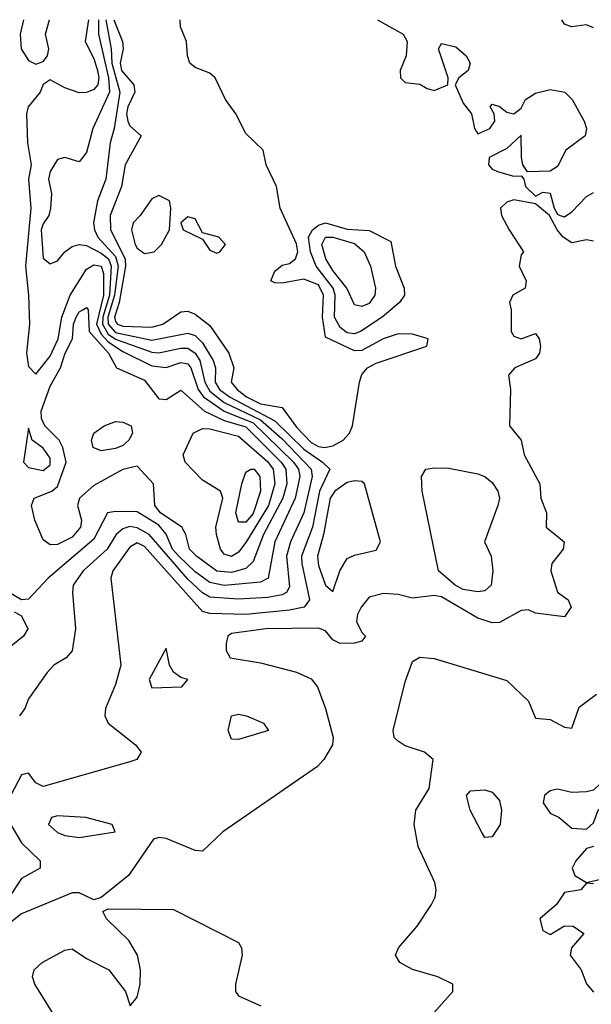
# Model space of a CAD drawing. Header units: metres. Extents: x -51132 to -49532, y -231222 to -229437.
# Tile 351 of 656: x -50881 to -50842, y -229505 to -229437. Entities that reach past the tile are written whole.
import ezdxf

# ---------------------------------------------------------------- set-up
doc = ezdxf.new("R2010")
doc.units = ezdxf.units.M
for name, color, linetype in [('CONTOUR_HALF', 8, 'Continuous'), ('CONTOUR_INDEX', 1, 'Continuous'), ('CONTOUR_INTER', 3, 'Continuous')]:
    doc.layers.add(name, color=color, linetype=linetype)

msp = doc.modelspace()

# ---------------------------------------------------------------- linework, layer by layer
at = {"layer": 'CONTOUR_HALF'}
for points, elevation in [([(-50875.76, -229436.759), (-50875.764, -229437.759), (-50875.071, -229440.759), (-50874.998, -229441.759), (-50876.141, -229444.259), (-50876.58, -229445.906), (-50877.08, -229446.55), (-50878.08, -229446.254), (-50878.58, -229446.404), (-50879.08, -229447.23), (-50879.196, -229447.759), (-50878.996, -229448.759), (-50879.057, -229449.759), (-50879.184, -229450.259), (-50879.58, -229450.833), (-50879.707, -229451.259), (-50879.58, -229453.213), (-50879.08, -229453.602), (-50878.58, -229453.39), (-50878.072, -229452.759), (-50877.58, -229452.391), (-50877.08, -229452.265), (-50876.58, -229452.338), (-50875.58, -229452.853), (-50875.073, -229453.259), (-50874.876, -229453.759), (-50874.987, -229455.759), (-50875.447, -229457.259), (-50875.479, -229457.759), (-50875.08, -229458.439), (-50874.58, -229458.781), (-50872.08, -229459.68), (-50871.58, -229459.719), (-50870.08, -229459.403), (-50869.58, -229459.409), (-50869.08, -229459.747), (-50868.758, -229460.259), (-50868.408, -229461.759), (-50868.08, -229462.377), (-50867.08, -229463.16), (-50864.58, -229464.357), (-50863.08, -229465.661), (-50861.066, -229467.759), (-50861.008, -229468.259), (-50861.589, -229470.759), (-50862.507, -229472.759), (-50862.785, -229473.759), (-50862.58, -229475.856), (-50862.784, -229476.259), (-50863.08, -229476.406), (-50864.08, -229476.592), (-50866.08, -229476.723), (-50868.08, -229476.569), (-50868.58, -229476.279), (-50869.58, -229475.343), (-50872.261, -229472.259), (-50873.08, -229471.789), (-50873.58, -229471.714), (-50874.08, -229471.863), (-50874.53, -229472.259), (-50875.165, -229473.259), (-50876.808, -229474.759), (-50877.494, -229475.759), (-50877.557, -229476.259), (-50877.333, -229478.759), (-50877.58, -229480.281), (-50877.992, -229480.759), (-50878.847, -229481.259), (-50879.305, -229481.759), (-50880.58, -229483.586), (-50880.849, -229484.259), (-50881.214, -229484.759)], 8.5), ([(-50874.693, -229436.759), (-50874.105, -229438.259), (-50874.041, -229438.759), (-50874.264, -229439.759), (-50874.176, -229440.259), (-50873.322, -229441.259), (-50873.246, -229441.759), (-50873.721, -229442.759), (-50873.812, -229443.259), (-50873.737, -229443.759), (-50873.58, -229444.07), (-50872.801, -229444.759), (-50873.905, -229446.759), (-50874.159, -229448.259), (-50874.951, -229450.259), (-50874.916, -229451.259), (-50873.912, -229453.259), (-50873.882, -229453.759), (-50874.331, -229456.259), (-50874.642, -229457.259), (-50874.58, -229457.578), (-50874.45, -229457.759), (-50874.08, -229457.889), (-50872.08, -229457.96), (-50871.325, -229457.759), (-50870.08, -229456.893), (-50869.58, -229456.851), (-50869.08, -229457.059), (-50868.08, -229457.849), (-50866.761, -229459.759), (-50866.417, -229460.759), (-50866.591, -229461.759), (-50866.194, -229462.259), (-50865.549, -229462.759), (-50864.58, -229463.254), (-50863.08, -229463.497), (-50862.08, -229464.848), (-50861.08, -229465.904), (-50860.58, -229466.183), (-50860.16, -229466.259), (-50859.58, -229466.152), (-50858.865, -229465.759), (-50858.419, -229465.259), (-50858.213, -229464.759), (-50857.743, -229461.759), (-50857.58, -229461.227), (-50857.177, -229460.759), (-50856.58, -229460.451), (-50853.083, -229459.259), (-50852.996, -229458.759), (-50854.08, -229458.431), (-50855.08, -229458.409), (-50856.111, -229458.759), (-50857.58, -229459.577), (-50858.08, -229459.582), (-50860.08, -229458.638), (-50860.302, -229457.259), (-50860.217, -229455.759), (-50860.58, -229455.043), (-50861.58, -229454.649), (-50863.08, -229454.921), (-50863.58, -229454.898), (-50863.852, -229454.759), (-50863.58, -229454.095), (-50863.08, -229453.691), (-50862.58, -229453.561), (-50862.148, -229453.259), (-50862.005, -229452.759), (-50862.08, -229452.222), (-50863.214, -229449.759), (-50863.479, -229448.259), (-50864.186, -229446.759), (-50864.385, -229445.759), (-50865.58, -229444.603), (-50866.28, -229443.259), (-50866.997, -229442.259), (-50867.708, -229440.759), (-50868.08, -229440.449), (-50869.08, -229440.062), (-50869.454, -229439.759), (-50869.615, -229439.259), (-50869.68, -229438.259), (-50870.089, -229437.259), (-50870.12, -229436.759)], 7.5), ([(-50856.487, -229436.759), (-50854.734, -229437.759), (-50854.439, -229438.259), (-50854.513, -229439.259), (-50854.942, -229440.259), (-50854.918, -229440.759), (-50854.58, -229441.099), (-50853.58, -229441.199), (-50853.08, -229441.508), (-50852.58, -229441.63), (-50851.644, -229441.259), (-50851.617, -229440.759), (-50852.286, -229438.759), (-50852.08, -229438.404), (-50851.08, -229438.64), (-50850.381, -229439.259), (-50850.094, -229439.759), (-50850.235, -229440.259), (-50850.88, -229440.759), (-50851.142, -229441.259), (-50850.58, -229442.506), (-50850.017, -229443.259), (-50849.792, -229444.259), (-50849.58, -229444.623), (-50848.745, -229444.259), (-50848.401, -229443.759), (-50848.442, -229443.259), (-50848.718, -229442.759), (-50848.58, -229442.593), (-50848.08, -229442.752), (-50847.58, -229443.139), (-50847.08, -229443.26), (-50846.58, -229442.851), (-50846.279, -229442.259), (-50845.58, -229441.814), (-50844.58, -229441.582), (-50843.562, -229441.759), (-50843.068, -229442.259), (-50842.23, -229443.759), (-50842.077, -229444.259), (-50842.17, -229444.759), (-50843.487, -229445.759), (-50844.08, -229446.879), (-50844.58, -229447.211), (-50846.149, -229447.259), (-50846.472, -229446.759), (-50846.559, -229446.259), (-50846.58, -229444.72), (-50847.58, -229445.631), (-50848.786, -229446.259), (-50848.84, -229446.759), (-50848.58, -229447.056), (-50848.139, -229447.259), (-50847.08, -229447.557), (-50846.58, -229447.529), (-50846.392, -229447.759), (-50846.276, -229448.259), (-50845.58, -229448.919), (-50845.08, -229448.642), (-50844.58, -229448.726), (-50844.3, -229449.759), (-50844.08, -229450.158), (-50843.882, -229450.259), (-50843.58, -229450.342), (-50843.08, -229450.007), (-50842.08, -229448.955), (-50841.58, -229448.68)], 7.5), ([(-50841.58, -229437.33), (-50842.08, -229437.103), (-50843.105, -229437.259), (-50843.58, -229437.06), (-50843.773, -229436.759)], 7.5), ([(-50841.58, -229452.021), (-50842.08, -229451.941), (-50843.08, -229452.134), (-50843.678, -229451.759), (-50844.102, -229451.259), (-50844.627, -229450.259), (-50845.58, -229449.45), (-50847.08, -229449.184), (-50847.58, -229449.33), (-50847.997, -229449.759), (-50847.93, -229450.259), (-50847.412, -229451.259), (-50846.422, -229452.759), (-50846.58, -229452.974), (-50846.726, -229453.759), (-50846.228, -229454.759), (-50846.301, -229455.259), (-50847.166, -229455.759), (-50847.384, -229456.259), (-50847.273, -229456.759), (-50847.279, -229458.259), (-50847.08, -229458.589), (-50846.58, -229458.771), (-50845.58, -229458.393), (-50845.346, -229458.759), (-50845.241, -229459.259), (-50845.319, -229459.759), (-50845.58, -229460.152), (-50847.027, -229460.759), (-50847.451, -229461.259), (-50847.315, -229462.259), (-50847.379, -229464.759), (-50846.585, -229465.759), (-50846.363, -229466.759), (-50845.288, -229468.759), (-50845.233, -229469.759), (-50844.821, -229470.759), (-50844.853, -229471.759), (-50843.62, -229472.759), (-50843.691, -229473.259), (-50844.466, -229474.259), (-50844.532, -229474.759), (-50844.08, -229476.228), (-50843.341, -229476.759), (-50843.125, -229477.259), (-50843.58, -229477.924), (-50845.58, -229477.667), (-50846.08, -229477.447), (-50846.58, -229477.489), (-50848.08, -229478.329), (-50848.58, -229478.343), (-50849.58, -229478.026), (-50852.08, -229476.559), (-50852.58, -229476.467), (-50854.08, -229476.647), (-50855.08, -229476.389), (-50856.08, -229476.328), (-50857.08, -229476.583), (-50857.631, -229477.259), (-50857.882, -229477.759), (-50857.947, -229478.259), (-50857.58, -229479.002), (-50857.32, -229479.259), (-50857.58, -229479.599), (-50858.08, -229479.743), (-50859.084, -229479.759), (-50859.58, -229479.511), (-50860.08, -229478.897), (-50860.58, -229478.722), (-50864.196, -229478.759), (-50866.58, -229479.085), (-50866.822, -229479.259), (-50866.945, -229479.759), (-50866.936, -229480.259), (-50866.66, -229480.759), (-50864.58, -229481.105), (-50862.08, -229481.739), (-50861.08, -229482.202), (-50860.646, -229482.759), (-50860.08, -229484.257), (-50859.564, -229486.259), (-50859.608, -229486.759), (-50860.206, -229487.759), (-50860.646, -229488.259), (-50867.17, -229492.759), (-50868.58, -229494.082), (-50869.08, -229494.044), (-50871.08, -229493.209), (-50871.58, -229493.15), (-50871.95, -229493.259), (-50873.691, -229495.759), (-50875.58, -229497.272), (-50876.08, -229497.445), (-50877.08, -229496.971), (-50877.58, -229496.961), (-50881.08, -229498.404), (-50882.58, -229499.584)], 7.5), ([(-50860.082, -229451.759), (-50859.58, -229451.751), (-50858.08, -229452.198), (-50857.416, -229452.759), (-50856.983, -229453.759), (-50856.642, -229455.259), (-50856.69, -229455.759), (-50857.08, -229456.316), (-50857.58, -229456.54), (-50858.08, -229456.408), (-50858.611, -229455.259), (-50859.58, -229454.057), (-50860.056, -229453.259), (-50860.333, -229452.259), (-50860.082, -229451.759)], 8.5), ([(-50876.839, -229456.759), (-50876.58, -229456.594), (-50876.469, -229456.759), (-50876.394, -229458.259), (-50875.07, -229459.759), (-50874.52, -229460.759), (-50872.58, -229461.623), (-50871.58, -229462.898), (-50871.08, -229462.947), (-50870.08, -229462.299), (-50868.448, -229463.759), (-50867.08, -229464.405), (-50865.58, -229464.841), (-50863.155, -229467.259), (-50862.818, -229467.759), (-50862.762, -229468.759), (-50863.022, -229469.759), (-50864.374, -229472.259), (-50865.08, -229474.127), (-50865.58, -229474.6), (-50866.58, -229474.866), (-50867.58, -229474.779), (-50868.997, -229473.759), (-50869.467, -229473.259), (-50869.737, -229472.259), (-50870, -229471.759), (-50871.474, -229470.759), (-50871.873, -229470.259), (-50871.964, -229468.759), (-50873.08, -229467.545), (-50874.08, -229467.775), (-50876.08, -229468.865), (-50877.059, -229469.759), (-50877.204, -229470.259), (-50876.924, -229471.259), (-50877.001, -229471.759), (-50877.58, -229472.443), (-50878.58, -229472.952), (-50879.08, -229472.969), (-50879.58, -229472.616), (-50880.15, -229471.259), (-50880.382, -229470.259), (-50880.187, -229469.759), (-50878.964, -229469.259), (-50878.58, -229468.945), (-50877.985, -229467.259), (-50878.215, -229466.259), (-50878.479, -229465.759), (-50879.46, -229464.759), (-50879.687, -229464.259), (-50879.716, -229463.759), (-50879.08, -229462.017), (-50878.371, -229460.759), (-50878.05, -229459.759), (-50877.542, -229458.759), (-50877.473, -229457.759), (-50877.291, -229457.259), (-50877.08, -229456.902), (-50876.839, -229456.759)], 9.5), ([(-50865.238, -229467.759), (-50865.019, -229467.759), (-50864.621, -229468.259), (-50864.583, -229469.259), (-50865.08, -229470.798), (-50865.58, -229471.398), (-50866.08, -229471.408), (-50866.281, -229470.759), (-50865.86, -229468.759), (-50865.58, -229467.958), (-50865.238, -229467.759)], 10.5), ([(-50858.58, -229468.68), (-50859.433, -229469.259), (-50859.76, -229469.759), (-50860.22, -229472.259), (-50860.647, -229473.759), (-50860.58, -229474.381), (-50860.08, -229475.755), (-50859.58, -229476.183), (-50859.108, -229474.759), (-50858.58, -229473.91), (-50858.08, -229473.683), (-50856.58, -229473.339), (-50856.3, -229472.759), (-50857.398, -229468.759), (-50857.58, -229468.605), (-50858.08, -229468.552), (-50858.58, -229468.68)], 7.5), ([(-50871.08, -229480.09), (-50872.256, -229482.259), (-50872.08, -229482.823), (-50870.005, -229482.759), (-50869.585, -229482.259), (-50870.08, -229482.113), (-50870.58, -229481.75), (-50870.859, -229481.259), (-50871.08, -229480.09)], 7.5), ([(-50853.535, -229506.259), (-50851.293, -229503.759), (-50851.296, -229503.259), (-50852.327, -229502.759), (-50854.08, -229502.241), (-50854.95, -229501.759), (-50855.258, -229501.259), (-50855.043, -229500.759), (-50853.756, -229499.259), (-50852.78, -229497.759), (-50852.515, -229497.259), (-50852.455, -229496.759), (-50852.548, -229496.259), (-50853.681, -229493.759), (-50853.975, -229492.259), (-50853.85, -229491.259), (-50852.938, -229489.759), (-50852.656, -229487.759), (-50853.25, -229487.259), (-50854.58, -229486.82), (-50855.08, -229486.508), (-50855.338, -229486.259), (-50855.415, -229485.759), (-50854.58, -229482.419), (-50854.08, -229481.018), (-50853.58, -229480.707), (-50852.58, -229480.799), (-50847.58, -229482.321), (-50846.08, -229483.742), (-50845.58, -229484.925), (-50844.58, -229485.012), (-50843.58, -229485.549), (-50843.08, -229485.605), (-50842.58, -229484.152), (-50841.38, -229483.259)], 7.5), ([(-50840.58, -229489.107), (-50841.08, -229489.396), (-50841.58, -229489.889), (-50842.08, -229490.005), (-50843.08, -229490.044), (-50844.08, -229489.819), (-50844.58, -229489.921), (-50844.974, -229490.259), (-50845.062, -229490.759), (-50844.58, -229491.461), (-50843.956, -229491.759), (-50843.08, -229492.502), (-50842.08, -229492.567), (-50841.58, -229492.138), (-50841.274, -229491.259), (-50841.08, -229491.051), (-50840.074, -229490.759), (-50839.578, -229490.259), (-50839.58, -229489.668), (-50839.907, -229489.259), (-50840.58, -229489.107)], 7.5), ([(-50878.58, -229491.662), (-50878.994, -229491.759), (-50879.2, -229492.259), (-50878.58, -229492.79), (-50878.08, -229493.007), (-50877.08, -229493.146), (-50874.602, -229492.759), (-50874.808, -229492.259), (-50876.639, -229491.759), (-50878.58, -229491.662)], 7.5), ([(-50841.58, -229493.765), (-50842.08, -229493.895), (-50842.813, -229494.759), (-50843.06, -229495.259), (-50842.882, -229495.759), (-50842.08, -229496.245), (-50841.08, -229496.015)], 7.5), ([(-50841.58, -229496.346), (-50842.08, -229496.285), (-50842.461, -229496.759), (-50843.58, -229496.939), (-50844.142, -229497.759), (-50845.298, -229498.759), (-50845.08, -229499.55), (-50844.58, -229499.837), (-50843.58, -229499.226), (-50842.987, -229499.259), (-50842.258, -229499.759), (-50843.101, -229500.759), (-50843.192, -229501.259), (-50842.444, -229502.259), (-50842.08, -229503.23), (-50841.58, -229503.816)], 7.5), ([(-50878.904, -229505.259), (-50880.138, -229503.259), (-50880.313, -229502.759), (-50880.188, -229502.259), (-50879.633, -229501.759), (-50878.08, -229500.914), (-50877.58, -229500.826), (-50876.58, -229501.483), (-50875.037, -229502.259), (-50873.884, -229503.759), (-50873.574, -229504.759), (-50873.08, -229504.166), (-50872.887, -229503.259), (-50872.848, -229502.259), (-50873.068, -229501.259), (-50873.655, -229500.259), (-50875.196, -229498.759), (-50875.447, -229498.259), (-50875.08, -229498.056), (-50870.58, -229498.108), (-50866.08, -229500.384), (-50865.876, -229500.759), (-50865.847, -229501.259), (-50866.307, -229503.259), (-50866.289, -229503.759), (-50866.08, -229504.069), (-50864.546, -229504.759)], 7.5)]:
    msp.add_lwpolyline(points, dxfattribs=dict(at, elevation=elevation))
at = {"layer": 'CONTOUR_INDEX', "elevation": 10}
for points in [[(-50875.364, -229464.759), (-50874.58, -229464.454), (-50874.08, -229464.515), (-50873.493, -229464.759), (-50873.416, -229465.259), (-50873.653, -229465.759), (-50874.08, -229466.119), (-50874.58, -229466.331), (-50875.58, -229466.478), (-50876.12, -229466.259), (-50876.245, -229465.759), (-50876.077, -229465.259), (-50875.364, -229464.759)], [(-50869.227, -229465.259), (-50868.58, -229464.947), (-50868.08, -229464.966), (-50866.08, -229465.481), (-50864.08, -229467.223), (-50863.696, -229467.759), (-50863.593, -229468.759), (-50864.028, -229470.259), (-50865.58, -229472.8), (-50866.08, -229473.47), (-50866.58, -229473.773), (-50867.08, -229473.618), (-50867.338, -229473.259), (-50867.608, -229472.259), (-50867.652, -229471.759), (-50867.17, -229469.759), (-50867.338, -229469.259), (-50868.58, -229468.514), (-50869.78, -229467.259), (-50869.911, -229466.759), (-50869.227, -229465.259)]]:
    msp.add_lwpolyline(points, dxfattribs=at)
at = {"layer": 'CONTOUR_INTER'}
for points, elevation in [([(-50875.244, -229436.759), (-50874.87, -229438.759), (-50874.845, -229439.759), (-50874.285, -229441.759), (-50874.668, -229444.259), (-50874.956, -229445.259), (-50875.255, -229447.759), (-50875.814, -229449.259), (-50876.088, -229450.759), (-50876.039, -229451.259), (-50875.81, -229451.759), (-50874.58, -229453.08), (-50874.404, -229453.759), (-50874.65, -229455.759), (-50875.1, -229457.259), (-50875.093, -229457.759), (-50874.58, -229458.323), (-50872.08, -229458.847), (-50869.58, -229458.365), (-50869.08, -229458.527), (-50868.58, -229459.046), (-50867.847, -229460.259), (-50867.679, -229460.759), (-50867.694, -229461.759), (-50867.405, -229462.259), (-50866.704, -229462.759), (-50863.58, -229464.423), (-50861.58, -229466.379), (-50860.298, -229467.259), (-50859.789, -229467.759), (-50860.489, -229469.259), (-50860.989, -229471.759), (-50861.737, -229473.759), (-50861.728, -229474.259), (-50861.19, -229476.759), (-50861.549, -229477.259), (-50862.58, -229477.478), (-50865.58, -229477.759), (-50868.08, -229477.702), (-50868.58, -229477.574), (-50872.58, -229473.086), (-50873.08, -229472.828), (-50873.58, -229473.117), (-50874.77, -229474.759), (-50874.898, -229475.259), (-50874.207, -229481.259), (-50874.58, -229482.604), (-50875.261, -229484.259), (-50875.312, -229484.759), (-50875.08, -229485.267), (-50873.198, -229486.759), (-50872.813, -229487.259), (-50873.107, -229487.759), (-50873.58, -229487.937), (-50879.58, -229489.638), (-50880.08, -229489.388), (-50880.58, -229488.702), (-50881.08, -229488.824), (-50882.085, -229490.759)], 8), ([(-50876.44, -229436.759), (-50876.678, -229438.259), (-50876.08, -229439.428), (-50875.831, -229440.259), (-50875.724, -229440.759), (-50875.803, -229441.259), (-50876.08, -229441.575), (-50876.58, -229441.784), (-50877.08, -229441.795), (-50878.08, -229441.465), (-50879.08, -229440.912), (-50879.58, -229441.221), (-50879.782, -229441.759), (-50880.614, -229442.759), (-50880.725, -229443.259), (-50880.661, -229445.259), (-50880.396, -229446.759), (-50880.592, -229447.759), (-50880.428, -229449.759), (-50880.789, -229453.759), (-50880.585, -229455.759), (-50880.527, -229457.759), (-50880.724, -229459.759), (-50880.58, -229460.664), (-50880.08, -229461.204), (-50879.08, -229459.948), (-50878.549, -229458.759), (-50878.29, -229457.259), (-50877.7, -229455.759), (-50876.58, -229453.962), (-50876.08, -229453.664), (-50875.58, -229453.763), (-50875.407, -229454.259), (-50875.415, -229455.759), (-50875.89, -229457.759), (-50875.58, -229458.446), (-50875.08, -229458.967), (-50874.08, -229459.632), (-50872.08, -229460.614), (-50871.08, -229460.732), (-50870.08, -229460.399), (-50869.58, -229460.492), (-50869.386, -229460.759), (-50868.87, -229462.259), (-50868.499, -229462.759), (-50867.08, -229463.751), (-50865.08, -229464.56), (-50862.299, -229467.259), (-50861.953, -229467.759), (-50861.863, -229468.259), (-50862.178, -229469.759), (-50863.578, -229472.759), (-50864.043, -229475.259), (-50864.58, -229475.543), (-50867.08, -229475.771), (-50868.08, -229475.56), (-50869.08, -229474.837), (-50870.218, -229473.759), (-50870.643, -229473.259), (-50871.08, -229472.223), (-50871.58, -229471.609), (-50873.08, -229470.699), (-50874.58, -229470.676), (-50875.125, -229470.759), (-50876.08, -229472.584), (-50879.22, -229475.259), (-50880.58, -229476.724), (-50881.08, -229476.766), (-50882.08, -229476.171)], 9), ([(-50880.927, -229436.759), (-50881.157, -229437.759), (-50881.092, -229438.759), (-50880.58, -229439.573), (-50880.08, -229439.833), (-50879.58, -229439.635), (-50879.285, -229439.259), (-50879.188, -229438.759), (-50879.42, -229437.759), (-50879.147, -229436.759)], 9), ([(-50872.08, -229449.105), (-50872.868, -229450.259), (-50873.355, -229450.759), (-50873.473, -229451.259), (-50873.233, -229452.259), (-50873.08, -229452.516), (-50872.58, -229452.878), (-50871.915, -229452.759), (-50871.405, -229452.259), (-50870.855, -229451.259), (-50870.771, -229449.759), (-50870.856, -229449.259), (-50871.58, -229448.889), (-50872.08, -229449.105)], 7), ([(-50869.58, -229450.361), (-50870.078, -229450.759), (-50869.901, -229451.259), (-50868.58, -229451.897), (-50868.08, -229452.647), (-50867.58, -229452.868), (-50867.369, -229452.759), (-50866.977, -229452.259), (-50867.443, -229451.759), (-50868.58, -229451.463), (-50869.08, -229450.501), (-50869.58, -229450.361)], 7), ([(-50860.974, -229451.259), (-50860.58, -229450.916), (-50860.08, -229450.776), (-50858.58, -229451.21), (-50857.08, -229451.296), (-50855.58, -229452.061), (-50855.252, -229453.759), (-50854.651, -229455.259), (-50854.644, -229455.759), (-50854.985, -229456.259), (-50856.185, -229457.259), (-50857.681, -229458.259), (-50858.08, -229458.41), (-50858.58, -229458.346), (-50859.08, -229457.971), (-50859.471, -229457.259), (-50859.41, -229455.759), (-50859.558, -229455.259), (-50860.731, -229453.759), (-50861.129, -229452.759), (-50861.252, -229451.759), (-50860.974, -229451.259)], 8), ([(-50880.58, -229464.915), (-50880.924, -229467.259), (-50880.58, -229467.634), (-50879.58, -229467.843), (-50879.08, -229467.446), (-50879.08, -229466.993), (-50879.58, -229466.301), (-50880.344, -229465.759), (-50880.58, -229464.915)], 9), ([(-50853.159, -229467.759), (-50852.58, -229467.647), (-50851.58, -229467.687), (-50849.58, -229468.062), (-50849.08, -229468.244), (-50848.58, -229468.659), (-50848.191, -229469.259), (-50848.079, -229469.759), (-50848.19, -229470.259), (-50849.119, -229472.759), (-50848.655, -229473.759), (-50848.54, -229474.759), (-50848.64, -229475.759), (-50849.08, -229476.144), (-50849.58, -229476.213), (-50850.58, -229476.051), (-50851.136, -229475.759), (-50852.288, -229474.759), (-50853.405, -229469.259), (-50853.456, -229468.259), (-50853.159, -229467.759)], 8), ([(-50881.58, -229477.58), (-50881.08, -229477.87), (-50880.636, -229478.759), (-50880.933, -229479.259), (-50882.161, -229480.259)], 9), ([(-50866.568, -229484.759), (-50866.08, -229484.635), (-50865.537, -229484.759), (-50864.359, -229485.259), (-50864.024, -229485.759), (-50866.08, -229486.394), (-50866.58, -229486.373), (-50866.802, -229485.759), (-50866.568, -229484.759)], 8), ([(-50850.353, -229490.259), (-50850.08, -229489.925), (-50849.08, -229489.85), (-50848.58, -229490.026), (-50848.08, -229490.59), (-50847.933, -229491.259), (-50848.03, -229492.259), (-50848.58, -229493.105), (-50849.08, -229493.141), (-50849.327, -229492.759), (-50850.093, -229491.259), (-50850.353, -229490.259)], 8), ([(-50882.1, -229491.759), (-50881.08, -229493.507), (-50879.783, -229494.759), (-50879.777, -229495.259), (-50881.08, -229495.98), (-50881.922, -229497.259)], 8)]:
    msp.add_lwpolyline(points, dxfattribs=dict(at, elevation=elevation))

doc.saveas('drawing.dxf')
